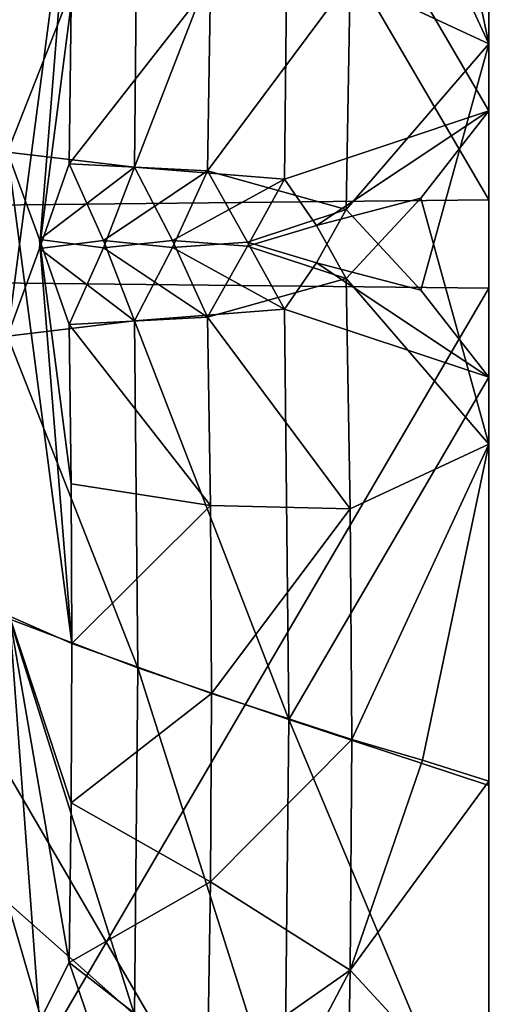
# Model space of a CAD drawing. Header units: millimetres. Extents: x -41 to 11, y -3 to 963.
# Tile 403 of 656: x -25.47 to -24.44, y 338.4 to 340.47. Entities that reach past the tile are written whole.
import ezdxf

# ---------------------------------------------------------------- set-up
doc = ezdxf.new("R2010")
doc.units = ezdxf.units.MM
doc.header["$LTSCALE"] = 65.185185
for name, color, linetype in [('1000', 7, 'CONTINUOUS'), ('1001', 7, 'CONTINUOUS'), ('1057', 7, 'CONTINUOUS'), ('1058', 7, 'CONTINUOUS'), ('1067', 7, 'CONTINUOUS'), ('1068', 7, 'CONTINUOUS'), ('1152', 7, 'CONTINUOUS'), ('3321', 7, 'CONTINUOUS'), ('3323', 7, 'CONTINUOUS'), ('3384', 7, 'CONTINUOUS'), ('3385', 7, 'CONTINUOUS'), ('659', 7, 'CONTINUOUS'), ('660', 7, 'CONTINUOUS'), ('667', 7, 'CONTINUOUS'), ('758', 7, 'CONTINUOUS'), ('762', 7, 'CONTINUOUS'), ('763', 7, 'CONTINUOUS'), ('791', 7, 'CONTINUOUS'), ('792', 7, 'CONTINUOUS'), ('793', 7, 'CONTINUOUS'), ('794', 7, 'CONTINUOUS'), ('828', 7, 'CONTINUOUS'), ('829', 7, 'CONTINUOUS'), ('830', 7, 'CONTINUOUS'), ('831', 7, 'CONTINUOUS')]:
    doc.layers.add(name, color=color, linetype=linetype)

msp = doc.modelspace()

# ---------------------------------------------------------------- linework, layer by layer
at = {"layer": '1000', "linetype": 'Continuous'}
for points in [[(-24.9065, 340.137, 39.462), (-24.8973, 341.0027, 39.5393), (-25.2228, 340.162, 40.7193), (-24.9065, 340.137, 39.462)], [(-25.2228, 340.162, 40.7193), (-24.8973, 341.0027, 39.5393), (-25.2161, 340.8937, 40.7845), (-25.2228, 340.162, 40.7193)], [(-25.1426, 340.0076, 40.4049), (-24.9065, 340.137, 39.462), (-25.2228, 340.162, 40.7193), (-25.1426, 340.0076, 40.4049)], [(-24.9847, 339.9957, 39.778), (-24.9065, 340.137, 39.462), (-25.1426, 340.0076, 40.4049), (-24.9847, 339.9957, 39.778)], [(-25.0686, 339.8457, 40.0913), (-24.9847, 339.9957, 39.778), (-25.1426, 340.0076, 40.4049), (-25.0686, 339.8457, 40.0913)]]:
    msp.add_3dface(points, dxfattribs=at)
at = {"layer": '1001', "linetype": 'Continuous'}
for points in [[(-25.1426, 340.0076, 40.4049), (-25.2228, 340.162, 40.7193), (-25.2887, 339.9922, 41.0152), (-25.1426, 340.0076, 40.4049)], [(-25.0686, 339.8457, 40.0913), (-25.1426, 340.0076, 40.4049), (-25.2887, 339.9922, 41.0152), (-25.0686, 339.8457, 40.0913)], [(-25.3607, 339.8305, 41.3124), (-25.0686, 339.8457, 40.0913), (-25.2887, 339.9922, 41.0152), (-25.3607, 339.8305, 41.3124)], [(-25.0627, 339.4488, 40.1269), (-25.0686, 339.8457, 40.0913), (-25.3607, 339.8305, 41.3124), (-25.0627, 339.4488, 40.1269)], [(-25.3565, 339.4941, 41.3425), (-25.0627, 339.4488, 40.1269), (-25.3607, 339.8305, 41.3124), (-25.3565, 339.4941, 41.3425)], [(-25.3551, 339.1577, 41.3721), (-25.0627, 339.4488, 40.1269), (-25.3565, 339.4941, 41.3425), (-25.3551, 339.1577, 41.3721)], [(-25.0608, 339.0518, 40.1619), (-25.0627, 339.4488, 40.1269), (-25.3551, 339.1577, 41.3721), (-25.0608, 339.0518, 40.1619)], [(-25.3565, 338.8212, 41.4013), (-25.0608, 339.0518, 40.1619), (-25.3551, 339.1577, 41.3721), (-25.3565, 338.8212, 41.4013)], [(-25.0627, 338.6547, 40.1963), (-25.0608, 339.0518, 40.1619), (-25.3565, 338.8212, 41.4013), (-25.0627, 338.6547, 40.1963)], [(-25.3607, 338.4847, 41.4302), (-25.0627, 338.6547, 40.1963), (-25.3565, 338.8212, 41.4013), (-25.3607, 338.4847, 41.4302)], [(-25.0686, 338.2576, 40.2302), (-25.0627, 338.6547, 40.1963), (-25.3607, 338.4847, 41.4302), (-25.0686, 338.2576, 40.2302)], [(-25.2887, 338.2738, 41.1655), (-25.0686, 338.2576, 40.2302), (-25.3607, 338.4847, 41.4302), (-25.2887, 338.2738, 41.1655)]]:
    msp.add_3dface(points, dxfattribs=at)
at = {"layer": '1057', "linetype": 'Continuous'}
for points in [[(-25.4908, 340.194, 41.9068), (-25.2161, 340.8937, 40.7845), (-25.4864, 340.7909, 41.9598), (-25.4908, 340.194, 41.9068)], [(-25.2228, 340.162, 40.7193), (-25.2161, 340.8937, 40.7845), (-25.4908, 340.194, 41.9068), (-25.2228, 340.162, 40.7193)], [(-25.4234, 340.0094, 41.6112), (-25.2228, 340.162, 40.7193), (-25.4908, 340.194, 41.9068), (-25.4234, 340.0094, 41.6112)], [(-25.2887, 339.9922, 41.0152), (-25.2228, 340.162, 40.7193), (-25.4234, 340.0094, 41.6112), (-25.2887, 339.9922, 41.0152)], [(-25.3607, 339.8305, 41.3124), (-25.2887, 339.9922, 41.0152), (-25.4234, 340.0094, 41.6112), (-25.3607, 339.8305, 41.3124)]]:
    msp.add_3dface(points, dxfattribs=at)
at = {"layer": '1058', "linetype": 'Continuous'}
for points in [[(-25.3551, 339.1577, 41.3721), (-25.4234, 340.0094, 41.6112), (-25.4908, 340.194, 41.9068), (-25.3551, 339.1577, 41.3721)], [(-25.3551, 339.1577, 41.3721), (-25.4908, 340.194, 41.9068), (-25.4868, 339.2154, 42.0317), (-25.3551, 339.1577, 41.3721)], [(-25.3551, 339.1577, 41.3721), (-25.3565, 339.4941, 41.3425), (-25.4234, 340.0094, 41.6112), (-25.3551, 339.1577, 41.3721)], [(-25.3565, 339.4941, 41.3425), (-25.3607, 339.8305, 41.3124), (-25.4234, 340.0094, 41.6112), (-25.3565, 339.4941, 41.3425)]]:
    msp.add_3dface(points, dxfattribs=at)
at = {"layer": '1067', "linetype": 'Continuous'}
for points in [[(-25.4233, 338.3605, 41.755), (-25.4868, 339.2154, 42.0317), (-25.4908, 338.2299, 42.0787), (-25.4233, 338.3605, 41.755)], [(-25.3565, 338.8212, 41.4013), (-25.3551, 339.1577, 41.3721), (-25.4868, 339.2154, 42.0317), (-25.3565, 338.8212, 41.4013)], [(-25.3607, 338.4847, 41.4302), (-25.4868, 339.2154, 42.0317), (-25.4233, 338.3605, 41.755), (-25.3607, 338.4847, 41.4302)], [(-25.3607, 338.4847, 41.4302), (-25.3565, 338.8212, 41.4013), (-25.4868, 339.2154, 42.0317), (-25.3607, 338.4847, 41.4302)]]:
    msp.add_3dface(points, dxfattribs=at)
at = {"layer": '1068', "linetype": 'Continuous'}
msp.add_3dface([(-25.2887, 338.2738, 41.1655), (-25.3607, 338.4847, 41.4302), (-25.4233, 338.3605, 41.755), (-25.2887, 338.2738, 41.1655)], dxfattribs=at)
at = {"layer": '1152', "linetype": 'Continuous'}
msp.add_3dface([(-25.4908, 338.6121, 59.9887), (-25.4233, 338.3786, 60.2482), (-25.4868, 337.67, 59.6958), (-25.4908, 338.6121, 59.9887)], dxfattribs=at)
at = {"layer": '3321', "linetype": 'Continuous'}
for points in [[(9.125, 297.5, 93.5), (9.125, 382.5, 93.5), (-40.875, 297.5, 93.5), (9.125, 297.5, 93.5)], [(9.125, 382.5, 93.5), (-40.875, 382.5, 93.5), (-40.875, 297.5, 93.5), (9.125, 382.5, 93.5)]]:
    msp.add_3dface(points, dxfattribs=at)
at = {"layer": '3323', "linetype": 'Continuous'}
for points in [[(-40.875, 382.5, 8.5), (9.125, 297.5, 8.5), (-40.875, 297.5, 8.5), (-40.875, 382.5, 8.5)], [(9.125, 382.5, 8.5), (9.125, 297.5, 8.5), (-40.875, 382.5, 8.5), (9.125, 382.5, 8.5)]]:
    msp.add_3dface(points, dxfattribs=at)
at = {"layer": '3384', "linetype": 'Continuous'}
for points in [[(-40.875, 300.2, 90.8), (-40.875, 379.8, 90.8), (-15.675, 300.2, 90.8), (-40.875, 300.2, 90.8)], [(-40.875, 379.8, 90.8), (-15.675, 379.8, 90.8), (-15.675, 300.2, 90.8), (-40.875, 379.8, 90.8)]]:
    msp.add_3dface(points, dxfattribs=at)
at = {"layer": '3385', "linetype": 'Continuous'}
for points in [[(-15.675, 379.8, 11.2), (-40.875, 300.2, 11.2), (-15.675, 300.2, 11.2), (-15.675, 379.8, 11.2)], [(-40.875, 379.8, 11.2), (-40.875, 300.2, 11.2), (-15.675, 379.8, 11.2), (-40.875, 379.8, 11.2)]]:
    msp.add_3dface(points, dxfattribs=at)
at = {"layer": '659', "linetype": 'Continuous'}
for points in [[(-24.475, 343.0426, 84.3613), (-24.475, 340.0933, 84.4999), (-24.475, 349.1924, 60.1924), (-24.475, 343.0426, 84.3613)], [(-24.475, 349.1924, 60.1924), (-24.475, 340.0933, 84.4999), (-24.475, 348.7034, 60.7159), (-24.475, 349.1924, 60.1924)], [(-24.475, 348.7034, 60.7159), (-24.475, 340.0933, 84.4999), (-24.475, 348.2517, 61.2713), (-24.475, 348.7034, 60.7159)], [(-24.475, 348.2517, 61.2713), (-24.475, 340.0933, 84.4999), (-24.475, 347.5167, 61.7348), (-24.475, 348.2517, 61.2713)], [(-24.475, 347.5167, 61.7348), (-24.475, 340.0933, 84.4999), (-24.475, 346.8297, 62.2669), (-24.475, 347.5167, 61.7348)], [(-24.475, 346.8297, 62.2669), (-24.475, 340.0933, 84.4999), (-24.475, 346.1532, 62.5015), (-24.475, 346.8297, 62.2669)], [(-24.475, 346.1532, 62.5015), (-24.475, 340.0933, 84.4999), (-24.475, 345.494, 62.782), (-24.475, 346.1532, 62.5015)], [(-24.475, 340.0933, 84.4999), (-24.475, 337.1424, 84.3777), (-24.475, 345.494, 62.782), (-24.475, 340.0933, 84.4999)], [(-24.475, 345.494, 62.782), (-24.475, 337.1424, 84.3777), (-24.475, 344.8555, 63.1067), (-24.475, 345.494, 62.782)], [(-24.475, 344.8555, 63.1067), (-24.475, 337.1424, 84.3777), (-24.475, 344.2409, 63.4742), (-24.475, 344.8555, 63.1067)], [(-24.475, 340.2812, 37.8276), (-24.475, 344.2546, 26.4513), (-24.475, 341.1422, 37.945), (-24.475, 340.2812, 37.8276)], [(-24.475, 343.3819, 25.7112), (-24.475, 344.2546, 26.4513), (-24.475, 340.2812, 37.8276), (-24.475, 343.3819, 25.7112)], [(-24.475, 344.2409, 63.4742), (-24.475, 337.1424, 84.3777), (-24.475, 343.3917, 63.6583), (-24.475, 344.2409, 63.4742)], [(-24.475, 337.4358, 38.0766), (-24.475, 343.5307, 19.5205), (-24.475, 338.1517, 38.0876), (-24.475, 337.4358, 38.0766)], [(-24.475, 343.5307, 19.5205), (-24.475, 342.4399, 23.5915), (-24.475, 338.1517, 38.0876), (-24.475, 343.5307, 19.5205)], [(-24.475, 342.8576, 17.6223), (-24.475, 343.5307, 19.5205), (-24.475, 337.4358, 38.0766), (-24.475, 342.8576, 17.6223)], [(-24.475, 343.3917, 63.6583), (-24.475, 337.1424, 84.3777), (-24.475, 342.5642, 63.9234), (-24.475, 343.3917, 63.6583)], [(-24.475, 342.6529, 24.8295), (-24.475, 343.3819, 25.7112), (-24.475, 339.578, 37.9628), (-24.475, 342.6529, 24.8295)], [(-24.475, 339.578, 37.9628), (-24.475, 343.3819, 25.7112), (-24.475, 340.2812, 37.8276), (-24.475, 339.578, 37.9628)], [(-24.475, 339.9067, 17.5001), (-24.475, 342.8576, 17.6223), (-24.475, 334.506, 39.218), (-24.475, 339.9067, 17.5001)], [(-24.475, 336.6083, 38.3417), (-24.475, 342.8576, 17.6223), (-24.475, 337.4358, 38.0766), (-24.475, 336.6083, 38.3417)], [(-24.475, 335.7591, 38.5258), (-24.475, 342.8576, 17.6223), (-24.475, 336.6083, 38.3417), (-24.475, 335.7591, 38.5258)], [(-24.475, 335.1445, 38.8933), (-24.475, 342.8576, 17.6223), (-24.475, 335.7591, 38.5258), (-24.475, 335.1445, 38.8933)], [(-24.475, 334.506, 39.218), (-24.475, 342.8576, 17.6223), (-24.475, 335.1445, 38.8933), (-24.475, 334.506, 39.218)], [(-24.475, 342.499, 24.5436), (-24.475, 342.6529, 24.8295), (-24.475, 338.867, 38.0495), (-24.475, 342.499, 24.5436)], [(-24.475, 338.867, 38.0495), (-24.475, 342.6529, 24.8295), (-24.475, 339.578, 37.9628), (-24.475, 338.867, 38.0495)], [(-24.475, 342.5642, 63.9234), (-24.475, 336.4693, 82.4795), (-24.475, 341.8483, 63.9124), (-24.475, 342.5642, 63.9234)], [(-24.475, 337.1424, 84.3777), (-24.475, 336.4693, 82.4795), (-24.475, 342.5642, 63.9234), (-24.475, 337.1424, 84.3777)], [(-24.475, 342.4109, 24.2343), (-24.475, 342.499, 24.5436), (-24.475, 338.867, 38.0495), (-24.475, 342.4109, 24.2343)], [(-24.475, 342.4399, 23.5915), (-24.475, 342.3904, 23.9129), (-24.475, 338.1517, 38.0876), (-24.475, 342.4399, 23.5915)], [(-24.475, 342.3904, 23.9129), (-24.475, 342.4109, 24.2343), (-24.475, 338.1517, 38.0876), (-24.475, 342.3904, 23.9129)], [(-24.475, 338.1517, 38.0876), (-24.475, 342.4109, 24.2343), (-24.475, 338.867, 38.0495), (-24.475, 338.1517, 38.0876)], [(-24.475, 336.4693, 82.4795), (-24.475, 337.5601, 78.4085), (-24.475, 341.8483, 63.9124), (-24.475, 336.4693, 82.4795)], [(-24.475, 337.5601, 78.4085), (-24.475, 337.6096, 78.0871), (-24.475, 341.8483, 63.9124), (-24.475, 337.5601, 78.4085)], [(-24.475, 341.8483, 63.9124), (-24.475, 337.5891, 77.7657), (-24.475, 341.133, 63.9505), (-24.475, 341.8483, 63.9124)], [(-24.475, 337.6096, 78.0871), (-24.475, 337.5891, 77.7657), (-24.475, 341.8483, 63.9124), (-24.475, 337.6096, 78.0871)], [(-24.475, 337.5891, 77.7657), (-24.475, 337.501, 77.4564), (-24.475, 341.133, 63.9505), (-24.475, 337.5891, 77.7657)], [(-24.475, 341.133, 63.9505), (-24.475, 337.3471, 77.1705), (-24.475, 340.422, 64.0372), (-24.475, 341.133, 63.9505)], [(-24.475, 337.501, 77.4564), (-24.475, 337.3471, 77.1705), (-24.475, 341.133, 63.9505), (-24.475, 337.501, 77.4564)], [(-24.475, 336.6196, 76.2903), (-24.475, 339.7189, 64.1724), (-24.475, 340.422, 64.0372), (-24.475, 336.6196, 76.2903)], [(-24.475, 337.3471, 77.1705), (-24.475, 336.6196, 76.2903), (-24.475, 340.422, 64.0372), (-24.475, 337.3471, 77.1705)], [(-24.475, 333.8468, 39.4985), (-24.475, 339.9067, 17.5001), (-24.475, 334.506, 39.218), (-24.475, 333.8468, 39.4985)], [(-24.475, 333.1703, 39.7331), (-24.475, 339.9067, 17.5001), (-24.475, 333.8468, 39.4985), (-24.475, 333.1703, 39.7331)], [(-24.475, 332.4833, 40.2652), (-24.475, 339.9067, 17.5001), (-24.475, 333.1703, 39.7331), (-24.475, 332.4833, 40.2652)], [(-24.475, 331.7483, 40.7287), (-24.475, 339.9067, 17.5001), (-24.475, 332.4833, 40.2652), (-24.475, 331.7483, 40.7287)], [(-24.475, 331.2966, 41.2841), (-24.475, 339.9067, 17.5001), (-24.475, 331.7483, 40.7287), (-24.475, 331.2966, 41.2841)], [(-24.475, 330.8076, 41.8076), (-24.475, 339.9067, 17.5001), (-24.475, 331.2966, 41.2841), (-24.475, 330.8076, 41.8076)], [(-24.475, 336.9574, 17.6387), (-24.475, 339.9067, 17.5001), (-24.475, 330.8076, 41.8076), (-24.475, 336.9574, 17.6387)], [(-24.475, 339.7189, 64.1724), (-24.475, 335.7463, 75.5494), (-24.475, 338.8578, 64.055), (-24.475, 339.7189, 64.1724)], [(-24.475, 336.6196, 76.2903), (-24.475, 335.7463, 75.5494), (-24.475, 339.7189, 64.1724), (-24.475, 336.6196, 76.2903)], [(-24.475, 338.8578, 64.055), (-24.475, 335.7463, 75.5494), (-24.475, 337.9895, 64.0211), (-24.475, 338.8578, 64.055)]]:
    msp.add_3dface(points, dxfattribs=at)
at = {"layer": '660', "linetype": 'Continuous'}
for points in [[(-24.475, 340.0933, 84.4999), (-24.475, 343.0426, 84.3613), (-26.1855, 343.014, 84.3042), (-24.475, 340.0933, 84.4999)], [(-26.1855, 340.0749, 84.4402), (-24.475, 340.0933, 84.4999), (-26.1855, 343.014, 84.3042), (-26.1855, 340.0749, 84.4402)], [(-24.475, 337.1424, 84.3777), (-24.475, 340.0933, 84.4999), (-26.1855, 340.0749, 84.4402), (-24.475, 337.1424, 84.3777)], [(-26.1855, 337.1352, 84.3173), (-24.475, 337.1424, 84.3777), (-26.1855, 340.0749, 84.4402), (-26.1855, 337.1352, 84.3173)]]:
    msp.add_3dface(points, dxfattribs=at)
at = {"layer": '667', "linetype": 'Continuous'}
for points in [[(-26.1855, 342.8648, 17.6827), (-24.475, 342.8576, 17.6223), (-26.1855, 339.9251, 17.5598), (-26.1855, 342.8648, 17.6827)], [(-24.475, 342.8576, 17.6223), (-24.475, 339.9067, 17.5001), (-26.1855, 339.9251, 17.5598), (-24.475, 342.8576, 17.6223)], [(-26.1855, 339.9251, 17.5598), (-24.475, 339.9067, 17.5001), (-26.1855, 336.986, 17.6958), (-26.1855, 339.9251, 17.5598)], [(-24.475, 339.9067, 17.5001), (-24.475, 336.9574, 17.6387), (-26.1855, 336.986, 17.6958), (-24.475, 339.9067, 17.5001)]]:
    msp.add_3dface(points, dxfattribs=at)
at = {"layer": '758', "linetype": 'Continuous'}
for points in [[(-24.7763, 340.0728, 63.0319), (-24.6186, 339.9029, 63.6016), (-24.839, 339.9607, 62.7871), (-24.7763, 340.0728, 63.0319)], [(-24.839, 339.9607, 62.7871), (-24.475, 339.7189, 64.1724), (-24.9065, 339.863, 62.538), (-24.839, 339.9607, 62.7871)], [(-24.6186, 339.9029, 63.6016), (-24.475, 339.7189, 64.1724), (-24.839, 339.9607, 62.7871), (-24.6186, 339.9029, 63.6016)], [(-24.9065, 339.863, 62.538), (-24.475, 339.7189, 64.1724), (-24.8973, 338.9973, 62.4607), (-24.9065, 339.863, 62.538)], [(-24.475, 339.7189, 64.1724), (-24.475, 338.8578, 64.055), (-24.8973, 338.9973, 62.4607), (-24.475, 339.7189, 64.1724)], [(-24.8973, 338.9973, 62.4607), (-24.475, 337.9895, 64.0211), (-24.9065, 338.1314, 62.3865), (-24.8973, 338.9973, 62.4607)], [(-24.475, 338.8578, 64.055), (-24.475, 337.9895, 64.0211), (-24.8973, 338.9973, 62.4607), (-24.475, 338.8578, 64.055)]]:
    msp.add_3dface(points, dxfattribs=at)
at = {"layer": '762', "linetype": 'Continuous'}
for points in [[(-25.0686, 340.1543, 61.9087), (-24.9847, 340.0043, 62.222), (-25.1426, 339.9924, 61.5951), (-25.0686, 340.1543, 61.9087)], [(-24.9847, 340.0043, 62.222), (-24.9065, 339.863, 62.538), (-25.1426, 339.9924, 61.5951), (-24.9847, 340.0043, 62.222)], [(-24.9065, 339.863, 62.538), (-25.2228, 339.838, 61.2807), (-25.1426, 339.9924, 61.5951), (-24.9065, 339.863, 62.538)], [(-24.9065, 339.863, 62.538), (-24.8973, 338.9973, 62.4607), (-25.2228, 339.838, 61.2807), (-24.9065, 339.863, 62.538)], [(-25.2228, 339.838, 61.2807), (-24.8973, 338.9973, 62.4607), (-25.2161, 339.1063, 61.2155), (-25.2228, 339.838, 61.2807)], [(-25.2161, 339.1063, 61.2155), (-24.9065, 338.1314, 62.3865), (-25.2228, 338.3743, 61.1526), (-25.2161, 339.1063, 61.2155)], [(-24.8973, 338.9973, 62.4607), (-24.9065, 338.1314, 62.3865), (-25.2161, 339.1063, 61.2155), (-24.8973, 338.9973, 62.4607)]]:
    msp.add_3dface(points, dxfattribs=at)
at = {"layer": '763', "linetype": 'Continuous'}
for points in [[(-25.3607, 340.1695, 60.6876), (-25.2887, 340.0078, 60.9848), (-25.4234, 339.9906, 60.3888), (-25.3607, 340.1695, 60.6876)], [(-25.2887, 340.0078, 60.9848), (-25.2228, 339.838, 61.2807), (-25.4234, 339.9906, 60.3888), (-25.2887, 340.0078, 60.9848)], [(-25.4234, 339.9906, 60.3888), (-25.2228, 339.838, 61.2807), (-25.4908, 339.806, 60.0932), (-25.4234, 339.9906, 60.3888)], [(-25.2228, 339.838, 61.2807), (-25.2161, 339.1063, 61.2155), (-25.4908, 339.806, 60.0932), (-25.2228, 339.838, 61.2807)], [(-25.4908, 339.806, 60.0932), (-25.2161, 339.1063, 61.2155), (-25.4864, 339.2091, 60.0402), (-25.4908, 339.806, 60.0932)], [(-25.2228, 338.3743, 61.1526), (-25.4908, 338.6121, 59.9887), (-25.4864, 339.2091, 60.0402), (-25.2228, 338.3743, 61.1526)], [(-25.2161, 339.1063, 61.2155), (-25.2228, 338.3743, 61.1526), (-25.4864, 339.2091, 60.0402), (-25.2161, 339.1063, 61.2155)], [(-25.4908, 338.6121, 59.9887), (-25.2228, 338.3743, 61.1526), (-25.4233, 338.3786, 60.2482), (-25.4908, 338.6121, 59.9887)]]:
    msp.add_3dface(points, dxfattribs=at)
at = {"layer": '791', "linetype": 'Continuous'}
for points in [[(-25.3551, 340.8423, 60.6279), (-25.4908, 339.806, 60.0932), (-25.4868, 340.7846, 59.9683), (-25.3551, 340.8423, 60.6279)], [(-25.4234, 339.9906, 60.3888), (-25.4908, 339.806, 60.0932), (-25.3551, 340.8423, 60.6279), (-25.4234, 339.9906, 60.3888)], [(-25.3565, 340.5059, 60.6575), (-25.4234, 339.9906, 60.3888), (-25.3551, 340.8423, 60.6279), (-25.3565, 340.5059, 60.6575)], [(-25.3607, 340.1695, 60.6876), (-25.4234, 339.9906, 60.3888), (-25.3565, 340.5059, 60.6575), (-25.3607, 340.1695, 60.6876)]]:
    msp.add_3dface(points, dxfattribs=at)
at = {"layer": '792', "linetype": 'Continuous'}
for points in [[(-25.0686, 340.1543, 61.9087), (-25.3607, 340.1695, 60.6876), (-25.0627, 340.5512, 61.8731), (-25.0686, 340.1543, 61.9087)], [(-25.3607, 340.1695, 60.6876), (-25.3565, 340.5059, 60.6575), (-25.0627, 340.5512, 61.8731), (-25.3607, 340.1695, 60.6876)], [(-25.0686, 340.1543, 61.9087), (-25.2887, 340.0078, 60.9848), (-25.3607, 340.1695, 60.6876), (-25.0686, 340.1543, 61.9087)], [(-25.0686, 340.1543, 61.9087), (-25.1426, 339.9924, 61.5951), (-25.2887, 340.0078, 60.9848), (-25.0686, 340.1543, 61.9087)], [(-25.1426, 339.9924, 61.5951), (-25.2228, 339.838, 61.2807), (-25.2887, 340.0078, 60.9848), (-25.1426, 339.9924, 61.5951)]]:
    msp.add_3dface(points, dxfattribs=at)
at = {"layer": '793', "linetype": 'Continuous'}
for points in [[(-24.7763, 340.0728, 63.0319), (-25.0686, 340.1543, 61.9087), (-24.7676, 340.5588, 62.9881), (-24.7763, 340.0728, 63.0319)], [(-25.0686, 340.1543, 61.9087), (-25.0627, 340.5512, 61.8731), (-24.7676, 340.5588, 62.9881), (-25.0686, 340.1543, 61.9087)], [(-24.7763, 340.0728, 63.0319), (-24.9847, 340.0043, 62.222), (-25.0686, 340.1543, 61.9087), (-24.7763, 340.0728, 63.0319)], [(-24.7763, 340.0728, 63.0319), (-24.839, 339.9607, 62.7871), (-24.9847, 340.0043, 62.222), (-24.7763, 340.0728, 63.0319)], [(-24.839, 339.9607, 62.7871), (-24.9065, 339.863, 62.538), (-24.9847, 340.0043, 62.222), (-24.839, 339.9607, 62.7871)]]:
    msp.add_3dface(points, dxfattribs=at)
at = {"layer": '794', "linetype": 'Continuous'}
for points in [[(-24.475, 341.133, 63.9505), (-24.475, 340.422, 64.0372), (-24.615, 341.0889, 63.4464), (-24.475, 341.133, 63.9505)], [(-24.475, 340.422, 64.0372), (-24.7646, 341.0451, 62.9451), (-24.615, 341.0889, 63.4464), (-24.475, 340.422, 64.0372)], [(-24.7646, 341.0451, 62.9451), (-24.475, 340.422, 64.0372), (-24.7676, 340.5588, 62.9881), (-24.7646, 341.0451, 62.9451)], [(-24.475, 340.422, 64.0372), (-24.7763, 340.0728, 63.0319), (-24.7676, 340.5588, 62.9881), (-24.475, 340.422, 64.0372)], [(-24.475, 340.422, 64.0372), (-24.6186, 339.9029, 63.6016), (-24.7763, 340.0728, 63.0319), (-24.475, 340.422, 64.0372)], [(-24.475, 340.422, 64.0372), (-24.475, 339.7189, 64.1724), (-24.6186, 339.9029, 63.6016), (-24.475, 340.422, 64.0372)]]:
    msp.add_3dface(points, dxfattribs=at)
at = {"layer": '828', "linetype": 'Continuous'}
for points in [[(-24.475, 340.2812, 37.8276), (-24.475, 341.1422, 37.945), (-24.8973, 341.0027, 39.5393), (-24.475, 340.2812, 37.8276)], [(-24.9065, 340.137, 39.462), (-24.475, 340.2812, 37.8276), (-24.8973, 341.0027, 39.5393), (-24.9065, 340.137, 39.462)], [(-24.839, 340.0393, 39.2129), (-24.475, 340.2812, 37.8276), (-24.9065, 340.137, 39.462), (-24.839, 340.0393, 39.2129)], [(-24.6186, 340.0971, 38.3984), (-24.475, 340.2812, 37.8276), (-24.839, 340.0393, 39.2129), (-24.6186, 340.0971, 38.3984)], [(-24.7763, 339.9272, 38.9681), (-24.6186, 340.0971, 38.3984), (-24.839, 340.0393, 39.2129), (-24.7763, 339.9272, 38.9681)]]:
    msp.add_3dface(points, dxfattribs=at)
at = {"layer": '829', "linetype": 'Continuous'}
for points in [[(-24.475, 339.578, 37.9628), (-24.475, 340.2812, 37.8276), (-24.6186, 340.0971, 38.3984), (-24.475, 339.578, 37.9628)], [(-24.475, 339.578, 37.9628), (-24.6186, 340.0971, 38.3984), (-24.7763, 339.9272, 38.9681), (-24.475, 339.578, 37.9628)], [(-24.475, 339.578, 37.9628), (-24.7763, 339.9272, 38.9681), (-24.7676, 339.4412, 39.0119), (-24.475, 339.578, 37.9628)], [(-24.7646, 338.9549, 39.0549), (-24.475, 339.578, 37.9628), (-24.7676, 339.4412, 39.0119), (-24.7646, 338.9549, 39.0549)], [(-24.475, 339.578, 37.9628), (-24.7646, 338.9549, 39.0549), (-24.615, 338.9111, 38.5536), (-24.475, 339.578, 37.9628)], [(-24.475, 338.867, 38.0495), (-24.475, 339.578, 37.9628), (-24.615, 338.9111, 38.5536), (-24.475, 338.867, 38.0495)]]:
    msp.add_3dface(points, dxfattribs=at)
at = {"layer": '830', "linetype": 'Continuous'}
for points in [[(-24.839, 340.0393, 39.2129), (-24.9065, 340.137, 39.462), (-24.9847, 339.9957, 39.778), (-24.839, 340.0393, 39.2129)], [(-24.7763, 339.9272, 38.9681), (-24.839, 340.0393, 39.2129), (-24.9847, 339.9957, 39.778), (-24.7763, 339.9272, 38.9681)], [(-25.0686, 339.8457, 40.0913), (-24.7763, 339.9272, 38.9681), (-24.9847, 339.9957, 39.778), (-25.0686, 339.8457, 40.0913)], [(-24.7676, 339.4412, 39.0119), (-24.7763, 339.9272, 38.9681), (-25.0686, 339.8457, 40.0913), (-24.7676, 339.4412, 39.0119)], [(-25.0627, 339.4488, 40.1269), (-24.7676, 339.4412, 39.0119), (-25.0686, 339.8457, 40.0913), (-25.0627, 339.4488, 40.1269)], [(-25.0608, 339.0518, 40.1619), (-24.7676, 339.4412, 39.0119), (-25.0627, 339.4488, 40.1269), (-25.0608, 339.0518, 40.1619)], [(-24.7646, 338.9549, 39.0549), (-24.7676, 339.4412, 39.0119), (-25.0608, 339.0518, 40.1619), (-24.7646, 338.9549, 39.0549)], [(-25.0627, 338.6547, 40.1963), (-24.7646, 338.9549, 39.0549), (-25.0608, 339.0518, 40.1619), (-25.0627, 338.6547, 40.1963)], [(-24.7676, 338.4686, 39.097), (-24.7646, 338.9549, 39.0549), (-25.0627, 338.6547, 40.1963), (-24.7676, 338.4686, 39.097)], [(-25.0686, 338.2576, 40.2302), (-24.7676, 338.4686, 39.097), (-25.0627, 338.6547, 40.1963), (-25.0686, 338.2576, 40.2302)], [(-24.9849, 338.0559, 39.9483), (-24.7676, 338.4686, 39.097), (-25.0686, 338.2576, 40.2302), (-24.9849, 338.0559, 39.9483)], [(-24.7763, 337.9824, 39.1382), (-24.7676, 338.4686, 39.097), (-24.9849, 338.0559, 39.9483), (-24.7763, 337.9824, 39.1382)]]:
    msp.add_3dface(points, dxfattribs=at)
at = {"layer": '831', "linetype": 'Continuous'}
for points in [[(-24.615, 338.9111, 38.5536), (-24.7646, 338.9549, 39.0549), (-24.7676, 338.4686, 39.097), (-24.615, 338.9111, 38.5536)], [(-24.475, 338.867, 38.0495), (-24.615, 338.9111, 38.5536), (-24.7676, 338.4686, 39.097), (-24.475, 338.867, 38.0495)], [(-24.475, 338.1517, 38.0876), (-24.475, 338.867, 38.0495), (-24.7676, 338.4686, 39.097), (-24.475, 338.1517, 38.0876)], [(-24.475, 338.1517, 38.0876), (-24.7676, 338.4686, 39.097), (-24.7763, 337.9824, 39.1382), (-24.475, 338.1517, 38.0876)]]:
    msp.add_3dface(points, dxfattribs=at)

doc.saveas('drawing.dxf')
